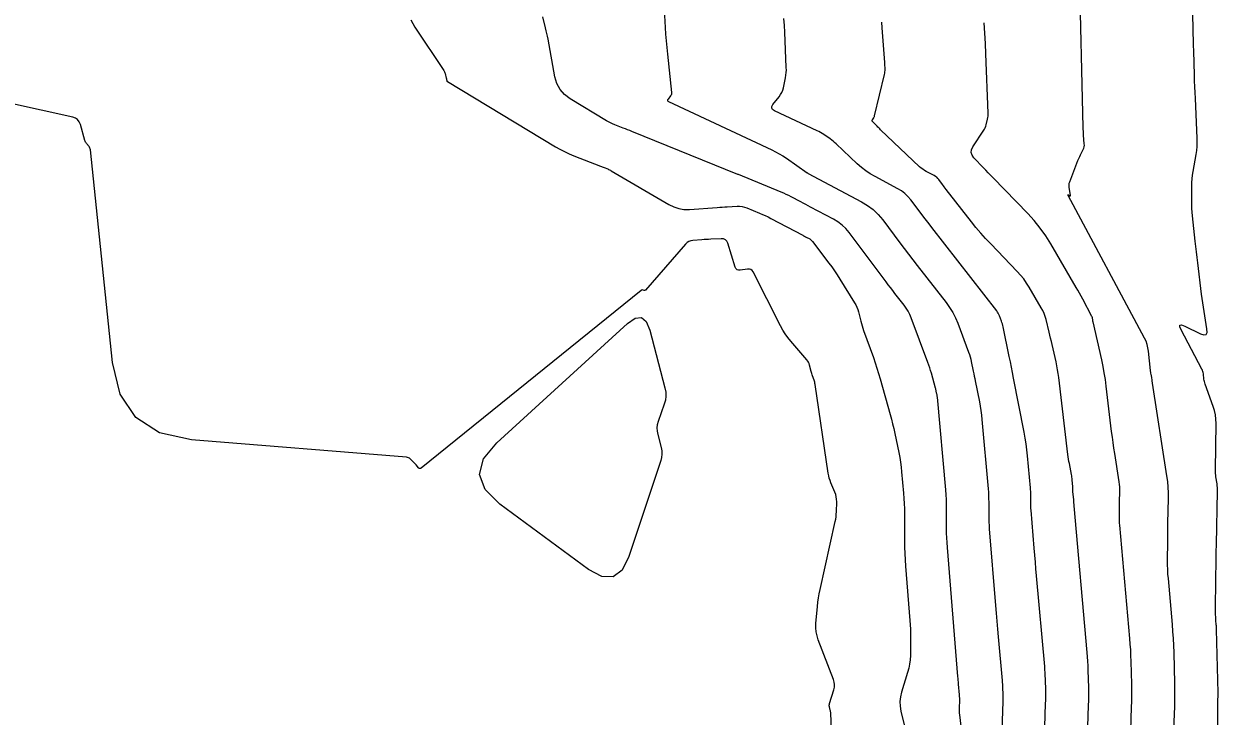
# Model space of a CAD drawing. Extents: x 1768942 to 1774819, y 723037 to 732099.
# Drawn here: x 1770436.2 to 1770522.2, y 731258.9 to 731308.8 of the extents above; entities that cross this region are included whole.
import ezdxf

# ---------------------------------------------------------------- set-up
doc = ezdxf.new("R2010")
doc.units = 0
doc.layers.add('R_Contours', color=7, linetype='Continuous')

msp = doc.modelspace()

# ---------------------------------------------------------------- linework, layer by layer
at = {"layer": 'R_Contours'}
for points in [[(1770519.041, 731257.987), (1770519.094, 731259.643), (1770519.104, 731260.058), (1770519.108, 731260.472), (1770519.107, 731260.886), (1770519.099, 731261.3), (1770519.045, 731263.517), (1770519.029, 731264.024), (1770519.004, 731264.531), (1770518.971, 731265.037), (1770518.93, 731265.543), (1770518.635, 731268.843), (1770518.61, 731269.175), (1770518.592, 731269.507), (1770518.583, 731269.84), (1770518.581, 731270.173), (1770518.591, 731271.505), (1770518.594, 731271.838), (1770518.598, 731272.171), (1770518.604, 731272.504), (1770518.61, 731272.837), (1770518.647, 731274.621), (1770518.647, 731275.029), (1770518.628, 731275.435), (1770518.592, 731275.841), (1770518.538, 731276.245), (1770517.492, 731282.911), (1770517.484, 731282.964), (1770517.476, 731283.016), (1770517.47, 731283.069), (1770517.463, 731283.121), (1770517.435, 731283.357), (1770517.43, 731283.397), (1770517.423, 731283.436), (1770517.416, 731283.476), (1770517.407, 731283.515), (1770517.372, 731283.672), (1770517.363, 731283.711), (1770517.356, 731283.751), (1770517.35, 731283.79), (1770517.346, 731283.83), (1770517.206, 731285.23), (1770517.17, 731285.474), (1770517.111, 731285.71), (1770517.028, 731285.939), (1770516.923, 731286.161), (1770511.411, 731296.444), (1770511.402, 731296.466), (1770511.404, 731296.477), (1770511.415, 731296.479), (1770511.437, 731296.471), (1770511.544, 731296.418), (1770511.567, 731296.411), (1770511.581, 731296.413), (1770511.588, 731296.427), (1770511.587, 731296.451), (1770511.492, 731297.018), (1770511.481, 731297.121), (1770511.485, 731297.223), (1770511.502, 731297.324), (1770511.533, 731297.423), (1770512.127, 731298.953), (1770512.168, 731299.054), (1770512.211, 731299.155), (1770512.257, 731299.254), (1770512.305, 731299.352), (1770512.502, 731299.743), (1770512.545, 731299.843), (1770512.572, 731299.945), (1770512.585, 731300.049), (1770512.584, 731300.157), (1770512.535, 731300.777), (1770512.525, 731300.917), (1770512.517, 731301.057), (1770512.51, 731301.197), (1770512.506, 731301.337), (1770512.248, 731312.687)], [(1770482.247, 731311.144), (1770482.395, 731308.54), (1770482.426, 731308.056), (1770482.463, 731307.573), (1770482.507, 731307.09), (1770482.557, 731306.608), (1770482.86, 731303.86), (1770482.861, 731303.79), (1770482.849, 731303.723), (1770482.824, 731303.66), (1770482.785, 731303.601), (1770482.604, 731303.371), (1770482.573, 731303.317), (1770482.57, 731303.27), (1770482.594, 731303.229), (1770482.646, 731303.195), (1770490.073, 731299.721), (1770490.347, 731299.586), (1770490.615, 731299.439), (1770490.876, 731299.282), (1770491.131, 731299.113), (1770492.629, 731298.077), (1770492.635, 731298.072), (1770492.641, 731298.068), (1770492.646, 731298.063), (1770492.652, 731298.058), (1770492.673, 731298.038), (1770492.678, 731298.033), (1770492.684, 731298.029), (1770492.69, 731298.025), (1770492.696, 731298.021), (1770496.539, 731295.982), (1770496.974, 731295.72), (1770497.373, 731295.415), (1770497.736, 731295.069), (1770498.063, 731294.679), (1770499.298, 731293.037), (1770499.607, 731292.627), (1770499.918, 731292.218), (1770500.231, 731291.811), (1770500.545, 731291.405), (1770502.635, 731288.719), (1770502.884, 731288.373), (1770503.105, 731288.01), (1770503.298, 731287.632), (1770503.463, 731287.238), (1770504.242, 731285.162), (1770504.302, 731284.994), (1770504.355, 731284.823), (1770504.401, 731284.651), (1770504.441, 731284.477), (1770504.587, 731283.777), (1770504.623, 731283.602), (1770504.659, 731283.427), (1770504.694, 731283.252), (1770504.729, 731283.077), (1770505.025, 731281.564), (1770505.082, 731281.253), (1770505.13, 731280.94), (1770505.171, 731280.627), (1770505.203, 731280.312), (1770505.653, 731275.306), (1770505.672, 731275.067), (1770505.686, 731274.828), (1770505.694, 731274.589), (1770505.697, 731274.349), (1770505.697, 731273.39), (1770505.7, 731273.15), (1770505.707, 731272.91), (1770505.719, 731272.671), (1770505.737, 731272.432), (1770506.189, 731266.917), (1770506.236, 731266.349), (1770506.284, 731265.782), (1770506.333, 731265.215), (1770506.383, 731264.648), (1770506.664, 731261.497), (1770506.674, 731261.372), (1770506.682, 731261.246), (1770506.689, 731261.121), (1770506.693, 731260.995), (1770506.705, 731260.491), (1770506.707, 731260.365), (1770506.708, 731260.24), (1770506.706, 731260.114), (1770506.703, 731259.988), (1770506.615, 731257.202)], [(1770522.167, 731256.232), (1770522.21, 731260.101), (1770522.211, 731260.143), (1770522.211, 731260.186), (1770522.212, 731260.229), (1770522.214, 731260.272), (1770522.219, 731260.444), (1770522.22, 731260.487), (1770522.221, 731260.53), (1770522.22, 731260.573), (1770522.22, 731260.616), (1770522.108, 731265.182), (1770522.105, 731265.268), (1770522.101, 731265.353), (1770522.095, 731265.438), (1770522.088, 731265.523), (1770522.058, 731265.864), (1770522.051, 731265.949), (1770522.047, 731266.034), (1770522.045, 731266.12), (1770522.044, 731266.205), (1770522.067, 731269.194), (1770522.071, 731269.72), (1770522.078, 731270.247), (1770522.086, 731270.773), (1770522.096, 731271.3), (1770522.177, 731275.154), (1770522.177, 731275.282), (1770522.171, 731275.409), (1770522.159, 731275.537), (1770522.142, 731275.664), (1770522.063, 731276.171), (1770522.046, 731276.298), (1770522.034, 731276.425), (1770522.028, 731276.553), (1770522.027, 731276.681), (1770522.075, 731280.01), (1770522.066, 731280.325), (1770522.028, 731280.635), (1770521.962, 731280.94), (1770521.869, 731281.241), (1770521.284, 731282.854), (1770521.255, 731282.942), (1770521.232, 731283.032), (1770521.214, 731283.123), (1770521.202, 731283.216), (1770521.165, 731283.588), (1770521.151, 731283.68), (1770521.129, 731283.769), (1770521.098, 731283.856), (1770521.058, 731283.939), (1770519.55, 731286.754), (1770519.454, 731286.98), (1770519.468, 731287.102), (1770519.589, 731287.12), (1770519.819, 731287.033), (1770520.956, 731286.478), (1770521.198, 731286.395), (1770521.356, 731286.426), (1770521.429, 731286.568), (1770521.419, 731286.824), (1770521.208, 731288.077), (1770521.157, 731288.39), (1770521.11, 731288.703), (1770521.067, 731289.017), (1770521.027, 731289.332), (1770520.758, 731291.588), (1770520.711, 731291.978), (1770520.666, 731292.369), (1770520.621, 731292.759), (1770520.578, 731293.15), (1770520.377, 731294.963), (1770520.351, 731295.229), (1770520.333, 731295.496), (1770520.323, 731295.763), (1770520.32, 731296.03), (1770520.323, 731297.101), (1770520.33, 731297.368), (1770520.348, 731297.634), (1770520.378, 731297.899), (1770520.419, 731298.163), (1770520.636, 731299.387), (1770520.68, 731299.68), (1770520.707, 731299.973), (1770520.718, 731300.268), (1770520.712, 731300.564), (1770520.581, 731303.421), (1770520.562, 731303.844), (1770520.545, 731304.268), (1770520.53, 731304.692), (1770520.517, 731305.116), (1770520.466, 731306.84), (1770520.454, 731307.25), (1770520.443, 731307.659), (1770520.432, 731308.068), (1770520.423, 731308.477), (1770520.38, 731310.369)], [(1770504.018, 731255.589), (1770503.607, 731259.037), (1770503.596, 731259.151), (1770503.589, 731259.265), (1770503.586, 731259.379), (1770503.587, 731259.494), (1770503.607, 731260.121), (1770503.608, 731260.151), (1770503.608, 731260.181), (1770503.608, 731260.212), (1770503.607, 731260.242), (1770503.605, 731260.364), (1770503.604, 731260.395), (1770503.602, 731260.425), (1770503.6, 731260.456), (1770503.598, 731260.486), (1770503.53, 731261.249), (1770503.517, 731261.386), (1770503.506, 731261.523), (1770503.494, 731261.66), (1770503.483, 731261.798), (1770502.721, 731271.092), (1770502.696, 731271.436), (1770502.679, 731271.78), (1770502.668, 731272.125), (1770502.664, 731272.47), (1770502.663, 731273.85), (1770502.659, 731274.195), (1770502.648, 731274.54), (1770502.628, 731274.884), (1770502.601, 731275.228), (1770502, 731281.916), (1770501.994, 731281.97), (1770501.987, 731282.024), (1770501.978, 731282.078), (1770501.967, 731282.131), (1770501.923, 731282.345), (1770501.911, 731282.398), (1770501.899, 731282.451), (1770501.885, 731282.504), (1770501.871, 731282.556), (1770501.57, 731283.636), (1770501.513, 731283.833), (1770501.452, 731284.028), (1770501.386, 731284.222), (1770501.316, 731284.414), (1770500.111, 731287.626), (1770500.009, 731287.87), (1770499.89, 731288.103), (1770499.753, 731288.327), (1770499.599, 731288.542), (1770498.948, 731289.379), (1770498.785, 731289.589), (1770498.624, 731289.799), (1770498.463, 731290.01), (1770498.303, 731290.222), (1770495.64, 731293.766), (1770495.4, 731294.052), (1770495.133, 731294.307), (1770494.84, 731294.531), (1770494.519, 731294.724), (1770492.867, 731295.6), (1770492.693, 731295.693), (1770492.519, 731295.785), (1770492.344, 731295.878), (1770492.17, 731295.97), (1770491.472, 731296.34), (1770491.296, 731296.43), (1770491.119, 731296.516), (1770490.939, 731296.597), (1770490.757, 731296.674), (1770487.668, 731297.936), (1770487.665, 731297.938), (1770487.659, 731297.941), (1770487.636, 731297.952), (1770487.626, 731297.956), (1770479.992, 731301.049), (1770479.838, 731301.11), (1770479.685, 731301.172), (1770479.531, 731301.232), (1770479.377, 731301.292), (1770478.76, 731301.531), (1770478.608, 731301.594), (1770478.458, 731301.663), (1770478.312, 731301.739), (1770478.169, 731301.821), (1770475.547, 731303.401), (1770475.139, 731303.705), (1770474.822, 731304.07), (1770474.593, 731304.497), (1770474.454, 731304.985), (1770473.961, 731307.696), (1770473.922, 731307.898), (1770473.88, 731308.099), (1770473.835, 731308.3), (1770473.787, 731308.5), (1770473.585, 731309.298)], [(1770509.615, 731254.004), (1770509.799, 731259.855), (1770509.805, 731260.076), (1770509.807, 731260.298), (1770509.806, 731260.519), (1770509.802, 731260.74), (1770509.781, 731261.625), (1770509.774, 731261.846), (1770509.763, 731262.067), (1770509.748, 731262.288), (1770509.731, 731262.509), (1770509.147, 731269.042), (1770509.103, 731269.542), (1770509.06, 731270.041), (1770509.018, 731270.541), (1770508.976, 731271.041), (1770508.752, 731273.772), (1770508.743, 731273.906), (1770508.736, 731274.041), (1770508.732, 731274.175), (1770508.73, 731274.309), (1770508.73, 731274.848), (1770508.728, 731274.982), (1770508.724, 731275.116), (1770508.716, 731275.251), (1770508.706, 731275.385), (1770508.498, 731277.689), (1770508.454, 731278.117), (1770508.399, 731278.544), (1770508.333, 731278.969), (1770508.256, 731279.392), (1770507.492, 731283.292), (1770507.415, 731283.682), (1770507.337, 731284.072), (1770507.258, 731284.461), (1770507.177, 731284.85), (1770506.732, 731286.982), (1770506.709, 731287.082), (1770506.682, 731287.182), (1770506.651, 731287.281), (1770506.617, 731287.378), (1770506.471, 731287.767), (1770506.432, 731287.862), (1770506.385, 731287.953), (1770506.332, 731288.04), (1770506.271, 731288.124), (1770501.591, 731294.14), (1770501.4, 731294.387), (1770501.209, 731294.635), (1770501.02, 731294.883), (1770500.832, 731295.133), (1770500.081, 731296.132), (1770499.882, 731296.368), (1770499.662, 731296.579), (1770499.419, 731296.765), (1770499.154, 731296.924), (1770497.51, 731297.796), (1770497.167, 731297.993), (1770496.84, 731298.212), (1770496.528, 731298.453), (1770496.232, 731298.715), (1770494.703, 731300.164), (1770494.601, 731300.257), (1770494.496, 731300.345), (1770494.387, 731300.43), (1770494.276, 731300.511), (1770493.821, 731300.825), (1770493.706, 731300.901), (1770493.588, 731300.972), (1770493.468, 731301.038), (1770493.344, 731301.099), (1770490.262, 731302.541), (1770490.132, 731302.626), (1770490.071, 731302.728), (1770490.08, 731302.846), (1770490.158, 731302.981), (1770490.609, 731303.552), (1770490.713, 731303.699), (1770490.797, 731303.855), (1770490.863, 731304.02), (1770490.909, 731304.193), (1770491.062, 731304.918), (1770491.094, 731305.099), (1770491.114, 731305.281), (1770491.123, 731305.463), (1770491.121, 731305.647), (1770491.004, 731308.199), (1770490.978, 731308.685), (1770490.947, 731309.171)], [(1770464.082, 731309.094), (1770464.359, 731308.554), (1770466.441, 731305.448), (1770466.474, 731305.392), (1770466.503, 731305.335), (1770466.527, 731305.275), (1770466.545, 731305.213), (1770466.63, 731304.875), (1770466.635, 731304.854), (1770466.64, 731304.833), (1770466.645, 731304.812), (1770466.649, 731304.791), (1770466.664, 731304.706), (1770466.67, 731304.687), (1770466.679, 731304.669), (1770466.692, 731304.654), (1770466.709, 731304.642), (1770474.501, 731299.945), (1770474.819, 731299.762), (1770475.144, 731299.594), (1770475.475, 731299.44), (1770475.814, 731299.301), (1770477.737, 731298.556), (1770477.802, 731298.531), (1770477.868, 731298.505), (1770477.933, 731298.479), (1770477.999, 731298.453), (1770478.259, 731298.347), (1770478.324, 731298.319), (1770478.388, 731298.289), (1770478.45, 731298.257), (1770478.511, 731298.223), (1770482.665, 731295.779), (1770483.013, 731295.607), (1770483.374, 731295.492), (1770483.749, 731295.435), (1770484.137, 731295.435), (1770486.148, 731295.581), (1770486.327, 731295.593), (1770486.506, 731295.605), (1770486.686, 731295.615), (1770486.865, 731295.624), (1770487.582, 731295.66), (1770487.759, 731295.659), (1770487.933, 731295.64), (1770488.104, 731295.6), (1770488.272, 731295.542), (1770489.193, 731295.166), (1770489.401, 731295.078), (1770489.606, 731294.985), (1770489.809, 731294.887), (1770490.01, 731294.784), (1770492.305, 731293.569), (1770492.367, 731293.536), (1770492.429, 731293.503), (1770492.491, 731293.47), (1770492.554, 731293.437), (1770492.802, 731293.305), (1770492.862, 731293.269), (1770492.917, 731293.227), (1770492.966, 731293.18), (1770493.011, 731293.126), (1770494.182, 731291.568), (1770494.389, 731291.287), (1770494.589, 731291.002), (1770494.783, 731290.713), (1770494.97, 731290.42), (1770496.04, 731288.706), (1770496.127, 731288.554), (1770496.201, 731288.397), (1770496.262, 731288.235), (1770496.311, 731288.067), (1770496.479, 731287.385), (1770496.524, 731287.216), (1770496.573, 731287.047), (1770496.626, 731286.88), (1770496.683, 731286.714), (1770497.389, 731284.766), (1770497.523, 731284.385), (1770497.65, 731284.002), (1770497.77, 731283.617), (1770497.882, 731283.229), (1770498.594, 731280.673), (1770498.686, 731280.332), (1770498.773, 731279.99), (1770498.853, 731279.646), (1770498.928, 731279.302), (1770499.217, 731277.919), (1770499.285, 731277.573), (1770499.342, 731277.225), (1770499.388, 731276.876), (1770499.425, 731276.525), (1770499.563, 731274.996), (1770499.592, 731274.624), (1770499.613, 731274.252), (1770499.626, 731273.879), (1770499.63, 731273.505), (1770499.631, 731271.55), (1770499.636, 731271.1), (1770499.65, 731270.65), (1770499.673, 731270.201), (1770499.705, 731269.752), (1770500.027, 731265.821), (1770500.049, 731265.508), (1770500.064, 731265.195), (1770500.071, 731264.882), (1770500.07, 731264.569), (1770500.053, 731263.315), (1770500.038, 731263.003), (1770500.001, 731262.694), (1770499.941, 731262.39), (1770499.859, 731262.088), (1770499.418, 731260.666), (1770499.336, 731260.329), (1770499.302, 731259.989), (1770499.314, 731259.649), (1770499.373, 731259.307), (1770499.936, 731256.951)], [(1770512.625, 731251.121), (1770512.895, 731259.722), (1770512.903, 731260.039), (1770512.907, 731260.356), (1770512.905, 731260.672), (1770512.9, 731260.989), (1770512.869, 731262.256), (1770512.859, 731262.572), (1770512.843, 731262.889), (1770512.823, 731263.204), (1770512.797, 731263.52), (1770511.854, 731274.083), (1770511.844, 731274.192), (1770511.835, 731274.3), (1770511.826, 731274.409), (1770511.817, 731274.518), (1770511.768, 731275.112), (1770511.766, 731275.141), (1770511.764, 731275.171), (1770511.763, 731275.2), (1770511.763, 731275.229), (1770511.763, 731275.346), (1770511.763, 731275.376), (1770511.762, 731275.405), (1770511.76, 731275.434), (1770511.758, 731275.463), (1770511.713, 731275.965), (1770511.703, 731276.058), (1770511.691, 731276.151), (1770511.677, 731276.243), (1770511.66, 731276.335), (1770511.505, 731277.127), (1770511.475, 731277.289), (1770511.448, 731277.453), (1770511.423, 731277.616), (1770511.402, 731277.78), (1770510.743, 731283.319), (1770510.705, 731283.606), (1770510.659, 731283.892), (1770510.606, 731284.176), (1770510.545, 731284.459), (1770510.261, 731285.7), (1770510.209, 731285.926), (1770510.156, 731286.152), (1770510.102, 731286.378), (1770510.047, 731286.603), (1770509.825, 731287.504), (1770509.762, 731287.727), (1770509.684, 731287.943), (1770509.59, 731288.152), (1770509.481, 731288.356), (1770508.622, 731289.828), (1770508.431, 731290.133), (1770508.223, 731290.426), (1770507.998, 731290.705), (1770507.755, 731290.971), (1770505.839, 731292.946), (1770505.476, 731293.331), (1770505.123, 731293.726), (1770504.782, 731294.129), (1770504.451, 731294.543), (1770502.637, 731296.875), (1770502.569, 731296.963), (1770502.501, 731297.051), (1770502.433, 731297.14), (1770502.366, 731297.228), (1770502.099, 731297.584), (1770502.028, 731297.668), (1770501.95, 731297.744), (1770501.863, 731297.809), (1770501.769, 731297.866), (1770501.192, 731298.172), (1770501.066, 731298.245), (1770500.946, 731298.325), (1770500.831, 731298.414), (1770500.722, 731298.51), (1770497.912, 731301.173), (1770497.846, 731301.236), (1770497.782, 731301.299), (1770497.718, 731301.364), (1770497.655, 731301.429), (1770497.334, 731301.765), (1770497.313, 731301.795), (1770497.304, 731301.826), (1770497.307, 731301.858), (1770497.323, 731301.891), (1770497.412, 731302.026), (1770497.433, 731302.061), (1770497.45, 731302.097), (1770497.465, 731302.134), (1770497.476, 731302.172), (1770498.191, 731305.148), (1770498.211, 731305.243), (1770498.224, 731305.339), (1770498.23, 731305.436), (1770498.23, 731305.533), (1770498.215, 731305.924), (1770498.211, 731306.022), (1770498.206, 731306.12), (1770498.2, 731306.217), (1770498.193, 731306.315), (1770498.03, 731308.514), (1770498.001, 731308.913)], [(1770515.833, 731254.568), (1770515.992, 731259.59), (1770516.002, 731260.002), (1770516.006, 731260.414), (1770516.005, 731260.826), (1770515.997, 731261.238), (1770515.957, 731262.886), (1770515.944, 731263.298), (1770515.923, 731263.71), (1770515.897, 731264.121), (1770515.863, 731264.532), (1770515.134, 731272.7), (1770515.123, 731272.84), (1770515.116, 731272.979), (1770515.112, 731273.118), (1770515.111, 731273.258), (1770515.116, 731273.817), (1770515.117, 731273.956), (1770515.119, 731274.096), (1770515.121, 731274.235), (1770515.124, 731274.375), (1770515.139, 731275.123), (1770515.139, 731275.294), (1770515.131, 731275.464), (1770515.116, 731275.634), (1770515.093, 731275.803), (1770514.772, 731277.848), (1770514.712, 731278.245), (1770514.655, 731278.643), (1770514.602, 731279.042), (1770514.553, 731279.44), (1770514.163, 731282.713), (1770514.1, 731283.188), (1770514.025, 731283.661), (1770513.937, 731284.132), (1770513.836, 731284.6), (1770513.21, 731287.339), (1770513.203, 731287.372), (1770513.197, 731287.405), (1770513.192, 731287.438), (1770513.188, 731287.472), (1770513.174, 731287.606), (1770513.17, 731287.639), (1770513.161, 731287.671), (1770513.15, 731287.702), (1770513.136, 731287.733), (1770512.475, 731288.965), (1770512.359, 731289.18), (1770512.241, 731289.393), (1770512.121, 731289.606), (1770511.998, 731289.818), (1770510.164, 731292.962), (1770509.803, 731293.541), (1770509.409, 731294.094), (1770508.981, 731294.623), (1770508.521, 731295.127), (1770506.009, 731297.718), (1770505.835, 731297.897), (1770505.663, 731298.077), (1770505.49, 731298.256), (1770505.318, 731298.436), (1770504.63, 731299.158), (1770504.497, 731299.341), (1770504.441, 731299.532), (1770504.462, 731299.73), (1770504.56, 731299.934), (1770505.349, 731301.129), (1770505.404, 731301.222), (1770505.451, 731301.317), (1770505.489, 731301.417), (1770505.519, 731301.52), (1770505.62, 731301.941), (1770505.642, 731302.047), (1770505.656, 731302.153), (1770505.663, 731302.26), (1770505.663, 731302.368), (1770505.501, 731306.634), (1770505.469, 731307.381), (1770505.429, 731308.127), (1770505.382, 731308.873)], [(1770494.483, 731255.125), (1770494.32, 731259.133), (1770494.316, 731259.195), (1770494.309, 731259.256), (1770494.299, 731259.318), (1770494.286, 731259.379), (1770494.228, 731259.621), (1770494.218, 731259.681), (1770494.216, 731259.742), (1770494.222, 731259.802), (1770494.236, 731259.861), (1770494.541, 731260.844), (1770494.582, 731261.027), (1770494.592, 731261.209), (1770494.57, 731261.39), (1770494.518, 731261.57), (1770493.425, 731264.427), (1770493.332, 731264.717), (1770493.273, 731265.012), (1770493.249, 731265.312), (1770493.258, 731265.617), (1770493.364, 731266.845), (1770493.395, 731267.151), (1770493.437, 731267.456), (1770493.489, 731267.759), (1770493.551, 731268.06), (1770494.643, 731272.948), (1770494.677, 731273.124), (1770494.704, 731273.301), (1770494.721, 731273.479), (1770494.73, 731273.658), (1770494.749, 731274.377), (1770494.745, 731274.555), (1770494.721, 731274.729), (1770494.68, 731274.9), (1770494.619, 731275.067), (1770494.336, 731275.737), (1770494.271, 731275.906), (1770494.217, 731276.077), (1770494.174, 731276.252), (1770494.142, 731276.429), (1770493.199, 731282.822), (1770493.185, 731282.904), (1770493.167, 731282.984), (1770493.145, 731283.063), (1770493.118, 731283.141), (1770493.006, 731283.453), (1770492.978, 731283.531), (1770492.953, 731283.609), (1770492.93, 731283.689), (1770492.909, 731283.769), (1770492.796, 731284.228), (1770492.765, 731284.328), (1770492.723, 731284.423), (1770492.67, 731284.512), (1770492.606, 731284.595), (1770491.438, 731285.942), (1770491.228, 731286.199), (1770491.036, 731286.468), (1770490.86, 731286.747), (1770490.701, 731287.038), (1770488.724, 731290.937), (1770488.654, 731291.04), (1770488.565, 731291.109), (1770488.458, 731291.141), (1770488.332, 731291.139), (1770487.794, 731291.058), (1770487.672, 731291.056), (1770487.572, 731291.092), (1770487.496, 731291.166), (1770487.444, 731291.277), (1770486.902, 731292.999), (1770486.832, 731293.148), (1770486.731, 731293.252), (1770486.598, 731293.311), (1770486.434, 731293.324), (1770485.68, 731293.287), (1770485.518, 731293.278), (1770485.357, 731293.269), (1770485.195, 731293.259), (1770485.034, 731293.247), (1770484.389, 731293.2), (1770484.234, 731293.175), (1770484.094, 731293.122), (1770483.967, 731293.041), (1770483.854, 731292.933), (1770480.971, 731289.625), (1770480.952, 731289.609), (1770480.932, 731289.599), (1770480.909, 731289.596), (1770480.885, 731289.6), (1770480.749, 731289.64), (1770480.741, 731289.641), (1770480.733, 731289.641), (1770480.725, 731289.639), (1770480.718, 731289.634), (1770480.689, 731289.615), (1770480.682, 731289.61), (1770480.675, 731289.604), (1770480.668, 731289.599), (1770480.661, 731289.594), (1770464.83, 731276.807), (1770464.777, 731276.776), (1770464.726, 731276.768), (1770464.678, 731276.785), (1770464.632, 731276.825), (1770464.452, 731277.036), (1770464.406, 731277.088), (1770464.359, 731277.14), (1770464.311, 731277.19), (1770464.263, 731277.239), (1770464.033, 731277.464), (1770463.976, 731277.512), (1770463.913, 731277.548), (1770463.845, 731277.572), (1770463.771, 731277.584), (1770448.269, 731278.843), (1770445.978, 731279.348), (1770444.266, 731280.445), (1770443.132, 731282.132), (1770442.577, 731284.412), (1770440.996, 731299.727), (1770440.985, 731299.792), (1770440.965, 731299.853), (1770440.936, 731299.911), (1770440.898, 731299.965), (1770440.727, 731300.173), (1770440.688, 731300.226), (1770440.654, 731300.283), (1770440.627, 731300.343), (1770440.605, 731300.406), (1770440.276, 731301.558), (1770440.195, 731301.75), (1770440.075, 731301.902), (1770439.917, 731302.011), (1770439.72, 731302.08), (1770428.744, 731304.491)]]:
    msp.add_lwpolyline(points, dxfattribs=at)
msp.add_lwpolyline([(1770482.431, 731282.282), (1770482.442, 731281.992), (1770482.408, 731281.703), (1770482.33, 731281.415), (1770481.893, 731280.16), (1770481.83, 731279.928), (1770481.803, 731279.695), (1770481.812, 731279.46), (1770481.857, 731279.224), (1770482.109, 731278.278), (1770482.154, 731278.042), (1770482.164, 731277.807), (1770482.14, 731277.573), (1770482.08, 731277.34), (1770479.777, 731270.427), (1770479.288, 731269.448), (1770478.641, 731268.967), (1770477.835, 731268.986), (1770476.87, 731269.505), (1770470.492, 731274.199), (1770469.419, 731275.255), (1770469.023, 731276.346), (1770469.303, 731277.473), (1770470.26, 731278.635), (1770479.672, 731287.213), (1770480.227, 731287.596), (1770480.681, 731287.643), (1770481.037, 731287.355), (1770481.293, 731286.732), (1770482.377, 731282.575)], close=True, dxfattribs=at)

doc.saveas('drawing.dxf')
